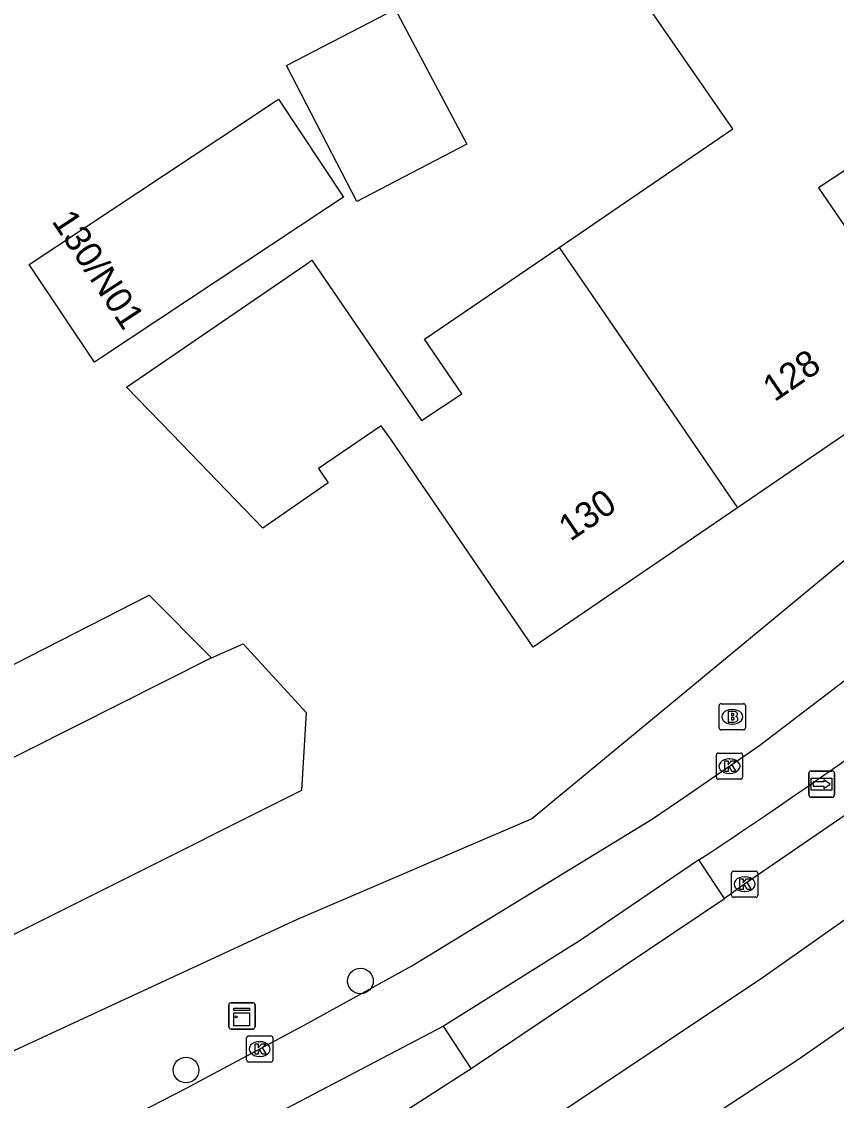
# Model space of a CAD drawing. Extents: x 161882 to 162509, y 381687 to 382379.
# Drawn here: x 162346.39 to 162377.47, y 381712.41 to 381753.58 of the extents above; entities that cross this region are included whole.
import ezdxf

# ---------------------------------------------------------------- set-up
doc = ezdxf.new("R2010")
doc.units = 0
for name, color, linetype in [('IMGEO_Boom', 7, 'Continuous'), ('IMGEO_Brandkraan', 7, 'Continuous'), ('IMGEO_Fietspad_open', 7, 'Continuous'), ('IMGEO_Kast', 7, 'Continuous'), ('IMGEO_Kolk', 7, 'Continuous'), ('IMGEO_Pand', 7, 'Continuous'), ('IMGEO_Pand_nummerreeks', 7, 'Continuous'), ('IMGEO_Rijbaan_regionaal_gesloten', 7, 'Continuous'), ('IMGEO_Voetpad_open', 7, 'Continuous'), ('IMGEO_Wegwijzer', 7, 'Continuous')]:
    doc.layers.add(name, color=color, linetype=linetype)

msp = doc.modelspace()

# ---------------------------------------------------------------- linework, layer by layer
at = {"layer": 'IMGEO_Boom'}
for centre in [(162359.314, 381716.965), (162352.659, 381713.567)]:
    msp.add_circle(centre, 0.489, dxfattribs=at)
at = {"layer": 'IMGEO_Brandkraan'}
for p, q in [((162372.995, 381726.624), (162372.995, 381727.476)), ((162373.07, 381727.55), (162373.922, 381727.55)), ((162373.996, 381727.476), (162373.996, 381726.624)), ((162373.483, 381727.33), (162373.508, 381727.33)), ((162373.922, 381726.55), (162373.07, 381726.55)), ((162373.506, 381726.77), (162373.481, 381726.77))]:
    msp.add_line(p, q, dxfattribs=at)
for points in [[(162372.995, 381726.624), (162372.995, 381727.476)], [(162373.07, 381727.55), (162373.922, 381727.55)], [(162373.996, 381727.476), (162373.996, 381726.624)], [(162373.343, 381727.25), (162373.343, 381726.85), (162373.556, 381726.85)], [(162373.574, 381727.25), (162373.343, 381727.25)], [(162373.522, 381727.169), (162373.468, 381727.169), (162373.468, 381727.093)], [(162373.468, 381727.093), (162373.521, 381727.093)], [(162373.53, 381727.017), (162373.468, 381727.017), (162373.468, 381726.936)], [(162373.922, 381726.55), (162373.07, 381726.55)], [(162373.468, 381726.936), (162373.53, 381726.936)]]:
    msp.add_lwpolyline(points, dxfattribs=at)
for centre, radius, start, end in [((162373.072, 381727.474), 0.0765, 91.552, 178.448), ((162373.072, 381727.474), 0.0765, 91.552, 178.448), ((162373.92, 381727.474), 0.0765, 1.552, 88.448), ((162373.92, 381727.474), 0.0765, 1.552, 88.448), ((162373.523, 381727.131), 0.0379, 267.8285, 90.9355), ((162373.531, 381726.976), 0.0404, 269.8759, 90.5077), ((162373.578, 381727.105), 0.145, 59.4692, 91.5367), ((162373.603, 381727.152), 0.0922, 285.5137, 58.1501), ((162373.608, 381726.96), 0.105, 301.3115, 78.989), ((162373.072, 381726.626), 0.0765, 181.552, 268.448), ((162373.072, 381726.626), 0.0765, 181.552, 268.448), ((162373.562, 381727.101), 0.251, 268.6676, 293.5347), ((162373.92, 381726.626), 0.0765, 271.552, 358.448), ((162373.92, 381726.626), 0.0765, 271.552, 358.448)]:
    msp.add_arc(centre, radius, start, end, dxfattribs=at)
for centre, major_axis, ratio, start_param, end_param in [((162373.482, 381727.05), (-0.387, 0.002), 0.722429, 4.712389, 7.853982), ((162373.507, 381727.05), (-0.39, 0.002), 0.717154, 1.570796, 4.712389)]:
    msp.add_ellipse(centre, major_axis=major_axis, ratio=ratio, start_param=start_param, end_param=end_param, dxfattribs=at)
at = {"layer": 'IMGEO_Fietspad_open'}
for points in [[(162346.921, 381710.054), (162349.615, 381711.299), (162352.628, 381712.845), (162357.168, 381715.275), (162361.278, 381717.542), (162370.414, 381723.131), (162371.801, 381724.074), (162374.553, 381725.96), (162378.522, 381728.988), (162382.571, 381731.996), (162383.892, 381732.922), (162385.622, 381734.309)], [(162372.224, 381721.586), (162367.7, 381718.513), (162362.481, 381715.239)], [(162362.481, 381715.239), (162351.006, 381709.218)]]:
    msp.add_lwpolyline(points, dxfattribs=at)
msp.add_arc((162261.968, 381889.144), 200.58, 303.3457, 307.92657, dxfattribs=at)
at = {"layer": 'IMGEO_Kast'}
for p, q in [((162354.291, 381715.208), (162354.291, 381716.049)), ((162354.291, 381716.049), (162354.291, 381715.208)), ((162354.366, 381716.133), (162355.207, 381716.133)), ((162355.207, 381716.133), (162354.366, 381716.133)), ((162355.291, 381716.058), (162355.291, 381715.217)), ((162355.291, 381715.217), (162355.291, 381716.058)), ((162355.216, 381715.133), (162354.375, 381715.133)), ((162354.375, 381715.133), (162355.216, 381715.133))]:
    msp.add_line(p, q, dxfattribs=at)
for points in [[(162354.486, 381715.923), (162355.086, 381715.923), (162355.086, 381715.838), (162354.486, 381715.838), (162354.486, 381715.923)], [(162354.486, 381715.748), (162355.086, 381715.748), (162355.086, 381715.259), (162354.486, 381715.259), (162354.486, 381715.748)]]:
    msp.add_lwpolyline(points, dxfattribs=at)
msp.add_circle((162354.57, 381715.597), 0.0377, dxfattribs=at)
for centre, start, end in [((162354.369, 381716.055), 92.4484, 184.2845), ((162354.369, 381716.055), 92.4484, 184.2845), ((162355.213, 381716.055), 2.4484, 94.2845), ((162355.213, 381716.055), 2.4484, 94.2845), ((162354.369, 381715.211), 182.4484, 274.2845), ((162354.369, 381715.211), 182.4484, 274.2845), ((162355.213, 381715.211), 272.4484, 4.2845), ((162355.213, 381715.211), 272.4484, 4.2845)]:
    msp.add_arc(centre, 0.0779, start, end, dxfattribs=at)
at = {"layer": 'IMGEO_Kolk'}
for p, q in [((162372.891, 381724.74), (162372.891, 381725.592)), ((162372.966, 381725.666), (162373.818, 381725.666)), ((162373.379, 381725.446), (162373.404, 381725.446)), ((162373.892, 381725.592), (162373.892, 381724.74)), ((162373.818, 381724.666), (162372.966, 381724.666)), ((162373.402, 381724.886), (162373.377, 381724.886)), ((162373.471, 381720.233), (162373.471, 381721.085)), ((162373.546, 381721.159), (162374.398, 381721.159)), ((162373.959, 381720.939), (162373.984, 381720.939)), ((162374.472, 381721.085), (162374.472, 381720.233)), ((162373.982, 381720.379), (162373.957, 381720.379)), ((162374.398, 381720.159), (162373.546, 381720.159)), ((162354.972, 381713.943), (162354.972, 381714.795)), ((162355.047, 381714.869), (162355.899, 381714.869)), ((162355.46, 381714.649), (162355.485, 381714.649)), ((162355.973, 381714.795), (162355.973, 381713.943)), ((162355.899, 381713.869), (162355.047, 381713.869)), ((162355.483, 381714.089), (162355.458, 381714.089))]:
    msp.add_line(p, q, dxfattribs=at)
for points in [[(162372.891, 381724.74), (162372.891, 381725.592)], [(162372.966, 381725.666), (162373.818, 381725.666)], [(162373.212, 381725.366), (162373.335, 381725.366), (162373.335, 381725.215), (162373.465, 381725.366), (162373.629, 381725.366), (162373.483, 381725.215), (162373.636, 381724.966), (162373.484, 381724.966), (162373.399, 381725.13), (162373.335, 381725.063), (162373.335, 381724.966), (162373.212, 381724.966), (162373.212, 381725.366)], [(162373.892, 381725.592), (162373.892, 381724.74)], [(162373.818, 381724.666), (162372.966, 381724.666)], [(162373.471, 381720.233), (162373.471, 381721.085)], [(162373.546, 381721.159), (162374.398, 381721.159)], [(162373.792, 381720.859), (162373.915, 381720.859), (162373.915, 381720.708), (162374.045, 381720.859), (162374.209, 381720.859), (162374.063, 381720.708), (162374.216, 381720.459), (162374.064, 381720.459), (162373.979, 381720.623), (162373.915, 381720.556), (162373.915, 381720.459), (162373.792, 381720.459), (162373.792, 381720.859)], [(162374.472, 381721.085), (162374.472, 381720.233)], [(162374.398, 381720.159), (162373.546, 381720.159)], [(162354.972, 381713.943), (162354.972, 381714.795)], [(162355.047, 381714.869), (162355.899, 381714.869)], [(162355.973, 381714.795), (162355.973, 381713.943)], [(162355.293, 381714.569), (162355.416, 381714.569), (162355.416, 381714.418), (162355.546, 381714.569), (162355.71, 381714.569), (162355.564, 381714.418), (162355.717, 381714.169), (162355.565, 381714.169), (162355.48, 381714.333), (162355.416, 381714.266), (162355.416, 381714.169), (162355.293, 381714.169), (162355.293, 381714.569)], [(162355.899, 381713.869), (162355.047, 381713.869)]]:
    msp.add_lwpolyline(points, dxfattribs=at)
for centre, start, end in [((162372.968, 381725.59), 91.552, 178.448), ((162372.968, 381725.59), 91.552, 178.448), ((162373.816, 381725.59), 1.552, 88.448), ((162373.816, 381725.59), 1.552, 88.448), ((162372.968, 381724.742), 181.552, 268.448), ((162372.968, 381724.742), 181.552, 268.448), ((162373.816, 381724.742), 271.552, 358.448), ((162373.816, 381724.742), 271.552, 358.448), ((162373.548, 381721.083), 91.552, 178.448), ((162373.548, 381721.083), 91.552, 178.448), ((162374.396, 381721.083), 1.552, 88.448), ((162374.396, 381721.083), 1.552, 88.448), ((162373.548, 381720.235), 181.552, 268.448), ((162373.548, 381720.235), 181.552, 268.448), ((162374.396, 381720.235), 271.552, 358.448), ((162374.396, 381720.235), 271.552, 358.448), ((162355.049, 381714.793), 91.552, 178.448), ((162355.049, 381714.793), 91.552, 178.448), ((162355.897, 381714.793), 1.552, 88.448), ((162355.897, 381714.793), 1.552, 88.448), ((162355.049, 381713.945), 181.552, 268.448), ((162355.049, 381713.945), 181.552, 268.448), ((162355.897, 381713.945), 271.552, 358.448), ((162355.897, 381713.945), 271.552, 358.448)]:
    msp.add_arc(centre, 0.0765, start, end, dxfattribs=at)
for centre, major_axis, ratio, start_param, end_param in [((162373.378, 381725.166), (-0.387, 0.002), 0.722429, 4.712389, 7.853982), ((162373.403, 381725.166), (-0.39, 0.002), 0.717154, 1.570796, 4.712389), ((162373.958, 381720.659), (-0.387, 0.002), 0.722429, 4.712389, 7.853982), ((162373.983, 381720.659), (-0.39, 0.002), 0.717154, 1.570796, 4.712389), ((162355.459, 381714.369), (-0.387, 0.002), 0.722429, 4.712389, 7.853982), ((162355.484, 381714.369), (-0.39, 0.002), 0.717154, 1.570796, 4.712389)]:
    msp.add_ellipse(centre, major_axis=major_axis, ratio=ratio, start_param=start_param, end_param=end_param, dxfattribs=at)
at = {"layer": 'IMGEO_Pand'}
for points in [[(162366.899, 381744.958), (162373.521, 381749.484), (162373.164, 381750), (162368.13, 381757.284), (162372.542, 381760.336)], [(162360.635, 381754.053), (162363.375, 381748.9), (162359.18, 381746.721), (162356.49, 381751.901), (162360.342, 381753.901)], [(162358.664, 381746.886), (162358.069, 381746.491), (162349.473, 381740.786), (162349.167, 381740.583), (162346.677, 381744.311), (162354.964, 381749.81), (162355.59, 381750.226), (162356.111, 381750.571), (162356.185, 381750.621), (162358.664, 381746.886)], [(162380.965, 381750), (162376.785, 381747.233), (162381.487, 381740.355), (162373.695, 381735.029)], [(162373.695, 381735.029), (162365.905, 381729.703), (162360.503, 381737.607), (162360.101, 381738.157), (162357.709, 381736.522), (162358.085, 381735.973), (162355.587, 381734.247), (162352.114, 381737.844), (162350.389, 381739.631), (162357.234, 381744.31), (162357.459, 381744.482), (162361.646, 381738.357), (162363.177, 381739.379), (162361.754, 381741.46), (162366.899, 381744.958)], [(162366.899, 381744.958), (162368.297, 381742.927), (162373.695, 381735.029)], [(162339.829, 381728.954), (162341.063, 381726.487), (162351.253, 381731.685), (162353.632, 381729.303)], [(162353.632, 381729.303), (162354.838, 381729.828), (162357.247, 381727.211), (162357.068, 381724.233), (162342.256, 381716.825)], [(162353.632, 381729.303), (162332.615, 381718.716)]]:
    msp.add_lwpolyline(points, dxfattribs=at)
at = {"layer": 'IMGEO_Rijbaan_regionaal_gesloten'}
for points in [[(162354.918, 381703.865), (162355.932, 381704.593), (162374.687, 381717.125), (162383.304, 381723.196), (162388.283, 381726.848), (162394.39, 381731.453), (162400.577, 381736.34), (162406.68, 381741.16), (162412.783, 381745.979), (162418.885, 381750.799), (162424.953, 381755.663), (162430.995, 381760.424), (162437.093, 381765.307), (162443.174, 381770.102), (162449.253, 381775.014), (162455.293, 381779.828), (162461.432, 381784.719), (162467.508, 381789.56), (162473.626, 381794.349), (162479.733, 381799.057), (162485.928, 381803.772), (162492.011, 381808.462), (162495.338, 381811.162)], [(162410.545, 381739.948), (162404.375, 381735.051), (162398.31, 381730.237), (162392.165, 381725.525), (162389.111, 381723.182), (162386, 381720.915), (162382.601, 381718.547), (162381.009, 381717.438), (162376.024, 381713.965), (162370.943, 381710.632), (162366.08, 381707.443), (162356.575, 381701.209)], [(162389.213, 381731.457), (162388.005, 381730.573), (162387.459, 381730.182), (162378.285, 381723.624), (162373.969, 381720.658), (162373.201, 381720.113)], [(162363.542, 381713.63), (162373.201, 381720.113)], [(162353.019, 381706.911), (162358.516, 381710.397), (162363.542, 381713.63)]]:
    msp.add_lwpolyline(points, dxfattribs=at)
msp.add_arc((161957.094, 382330.459), 748.203, 303.025037, 305.770229, dxfattribs=at)
at = {"layer": 'IMGEO_Voetpad_open'}
for points in [[(162342.256, 381716.825), (162343.866, 381713.286), (162356.915, 381719.329), (162365.839, 381723.151), (162398.308, 381750), (162437.038, 381782.026)], [(162373.201, 381720.113), (162372.224, 381721.586)], [(162363.542, 381713.63), (162362.481, 381715.239)]]:
    msp.add_lwpolyline(points, dxfattribs=at)
at = {"layer": 'IMGEO_Wegwijzer'}
for p, q in [((162376.512, 381724.979), (162377.302, 381724.979)), ((162377.302, 381724.979), (162376.512, 381724.979)), ((162376.412, 381724.079), (162376.412, 381724.879)), ((162376.412, 381724.879), (162376.412, 381724.079)), ((162377.402, 381724.879), (162377.402, 381724.079)), ((162377.402, 381724.079), (162377.402, 381724.879)), ((162377.302, 381723.979), (162376.512, 381723.979)), ((162376.512, 381723.979), (162377.302, 381723.979))]:
    msp.add_line(p, q, dxfattribs=at)
for points in [[(162376.513, 381724.711), (162377.301, 381724.711), (162377.301, 381724.247), (162376.513, 381724.247), (162376.513, 381724.711)], [(162376.578, 381724.563), (162376.578, 381724.479), (162376.578, 381724.395), (162376.989, 381724.395), (162376.989, 381724.312), (162377.236, 381724.479), (162376.989, 381724.646), (162376.989, 381724.563), (162376.578, 381724.563)]]:
    msp.add_lwpolyline(points, dxfattribs=at)
for centre, start, end in [((162376.512, 381724.879), 90, 180), ((162376.512, 381724.879), 90, 180), ((162377.302, 381724.879), 0, 90), ((162377.302, 381724.879), 360, 90), ((162376.512, 381724.079), 180, 270), ((162376.512, 381724.079), 180, 270), ((162377.302, 381724.079), 270, 0), ((162377.302, 381724.079), 270, 0)]:
    msp.add_arc(centre, 0.1, start, end, dxfattribs=at)

# ---------------------------------------------------------------- texts
at = {"layer": 'IMGEO_Pand_nummerreeks'}
for s, rotation, p in [('130/N01', 303.3402, (162347.513, 381745.968)), ('128', 34.3545, (162375.109, 381739.048)), ('130', 34.3545, (162367.318, 381733.722))]:
    msp.add_text(s, height=1, rotation=rotation, dxfattribs=at).set_placement(p)

doc.saveas('drawing.dxf')
